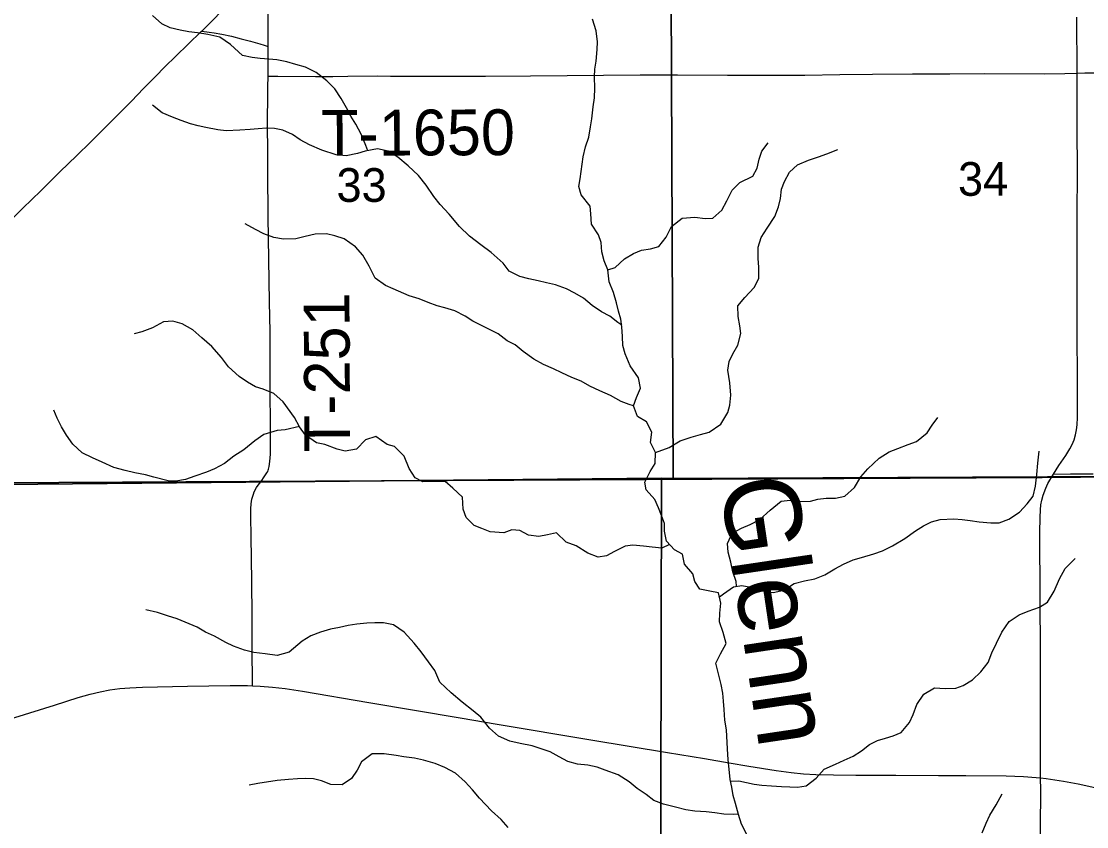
# Model space of a CAD drawing. Extents: x 1874609 to 2204689, y 815661 to 1281160.
# Drawn here: x 2056881 to 2063865, y 1022729 to 1028009 of the extents above; entities that cross this region are included whole.
import ezdxf

# ---------------------------------------------------------------- set-up
doc = ezdxf.new("R2010")
doc.units = 0
for name, color, linetype in [('GM_X_County_Road', 7, 'Continuous'), ('GM_X_Minor_River', 7, 'Continuous'), ('GM_X_Minor_River_Text', 7, 'Continuous'), ('GM_X_Section', 7, 'Continuous'), ('GM_X_Section_Text', 7, 'Continuous'), ('GM_X_Township', 7, 'Continuous'), ('GM_X_Township_Road', 7, 'Continuous'), ('GM_X_Township_Road_Text', 7, 'Continuous')]:
    doc.layers.add(name, color=color, linetype=linetype)

msp = doc.modelspace()

# ---------------------------------------------------------------- linework, layer by layer
at = {"layer": 'GM_X_County_Road'}
for points in [[(2058062.8, 1027945), (2058066.1, 1027948.1), (2058135.8, 1028017.4), (2058250.4, 1028134.6), (2058375.3, 1028264.6), (2058477.8, 1028370.7), (2058498.2, 1028391.3)], [(2063802.7, 1027669.5), (2063800.2, 1028036.4)], [(2055056.9, 1024975.2), (2055198.9, 1025114.3), (2055384.5, 1025299.4), (2055489.7, 1025402.7), (2055582.9, 1025495), (2055665.2, 1025575), (2055804, 1025714.4), (2056015.3, 1025920.4), (2056317.9, 1026220.6), (2056444.8, 1026348.9), (2056632.5, 1026532.2), (2056891, 1026783.9), (2057008.1, 1026898.7), (2057136.5, 1027025.3), (2057242.4, 1027128), (2057336.3, 1027219.3), (2057440.6, 1027323.4), (2057602.2, 1027486.1), (2057682.5, 1027568.1), (2057762.4, 1027650.3), (2057820.3, 1027707.9), (2057972.4, 1027856.7), (2058062.8, 1027945)], [(2063648.2, 1025040.6), (2063682, 1025096.3), (2063728.4, 1025163.7), (2063755, 1025205.4), (2063770.3, 1025234.9), (2063782.8, 1025265.7), (2063791.8, 1025297.8), (2063798, 1025330.2), (2063802, 1025363.1), (2063804.4, 1025412.5), (2063804.7, 1025560.3), (2063803.6, 1025707.9), (2063801.7, 1025920.7), (2063801.6, 1026019), (2063801.9, 1026166.6), (2063802.5, 1026379.9), (2063803.5, 1026625.9), (2063802.9, 1026740.8), (2063803.8, 1027019.5), (2063802.9, 1027314.8), (2063803.1, 1027610.1), (2063802.7, 1027669.5)], [(2063562.8, 1023049), (2063561.9, 1023148.6), (2063562.8, 1023410.9), (2063561.7, 1023722.6), (2063561.2, 1023886.4), (2063561.1, 1024001.1), (2063560.6, 1024099.5), (2063560, 1024230.8), (2063559.2, 1024362), (2063558.1, 1024525.9), (2063557.4, 1024657.2), (2063558.9, 1024755.8), (2063561.3, 1024805.3), (2063565.1, 1024838.1), (2063571.5, 1024870.7), (2063580.2, 1024902.7), (2063596.8, 1024949.5), (2063610.2, 1024979.8), (2063648.2, 1025040.6)], [(2056737.3, 1023413.3), (2057097.3, 1023526.6), (2057254, 1023575.9), (2057333.1, 1023598.4), (2057397.1, 1023613.8), (2057461.9, 1023626.1), (2057527.2, 1023634.9), (2057592.8, 1023640.3), (2057675, 1023643.4), (2057970.2, 1023649.5), (2058249, 1023654.9), (2058364, 1023654.1), (2058396.1, 1023652.8)], [(2058396.1, 1023652.8), (2058446.1, 1023650.8), (2058528.1, 1023644.5), (2058609.7, 1023634.8), (2058723.2, 1023617.2), (2059159.5, 1023543), (2059757.7, 1023442.4), (2060000.4, 1023402), (2060615.3, 1023298.9), (2061117.3, 1023216.2), (2061360, 1023175.5), (2061521.8, 1023147.7), (2061651, 1023124.9), (2061829.3, 1023096.9), (2061926.7, 1023084.1), (2062008.2, 1023076.2), (2062089.9, 1023071.2), (2062204.6, 1023068.2), (2062352.1, 1023067.3), (2062614.5, 1023066.7), (2062893.2, 1023065), (2063073.7, 1023065), (2063336.3, 1023061.6), (2063451.3, 1023058), (2063533.3, 1023052.4), (2063562.8, 1023049)], [(2063577.5, 1019822), (2063574.3, 1020265), (2063572, 1020511), (2063568.4, 1020822.6), (2063566.5, 1020986.6), (2063564.6, 1021199.7), (2063563.1, 1021412.9), (2063561, 1021642.6), (2063560, 1021757.4), (2063557.2, 1022101.6), (2063557.2, 1022216.3), (2063559.9, 1022443.2), (2063561.8, 1022722.2), (2063563.6, 1022968.2), (2063562.8, 1023049)], [(2063562.8, 1023049), (2063598.7, 1023044.9), (2063712.2, 1023027), (2063809.1, 1023008.9), (2064529, 1022849.3)]]:
    msp.add_lwpolyline(points, dxfattribs=at)
at = {"layer": 'GM_X_Minor_River'}
for points in [[(2059152.2, 1027160.5), (2059140.4, 1027195.1), (2059108.2, 1027269.1), (2059073.9, 1027335.1), (2059041.7, 1027387.1), (2059013.5, 1027443.1), (2058977.3, 1027503.1), (2058937.1, 1027567), (2058882.8, 1027618.9), (2058814.6, 1027672.8), (2058744.4, 1027708.7), (2058680.2, 1027726.5), (2058622.1, 1027744.3), (2058556, 1027756.2), (2058503.9, 1027762), (2058445.8, 1027765.8), (2058393.7, 1027771.7), (2058331.5, 1027785.5), (2058253.2, 1027857.4), (2058183, 1027905.3), (2058102.8, 1027923), (2058036.7, 1027932.9), (2057978.6, 1027940.7), (2057922.5, 1027950.5), (2057856.3, 1027966.4), (2057802.2, 1027992.2), (2057739.9, 1028048.2)], [(2061638.9, 1022673.8), (2061602.7, 1022745.8), (2061582.5, 1022807.9), (2061562.2, 1022881.9), (2061548.1, 1022933.9), (2061537.9, 1022988), (2061527.7, 1023038), (2061521.5, 1023106.1), (2061515.3, 1023166.2), (2061511.1, 1023240.3), (2061502.8, 1023364.5), (2061492.6, 1023426.5), (2061488.4, 1023496.6), (2061484.2, 1023552.7), (2061480, 1023604.8), (2061467.9, 1023660.8), (2061453.7, 1023722.8), (2061433.4, 1023800.9), (2061465.3, 1023863.1), (2061501.1, 1023929.3), (2061482.9, 1024001.3), (2061458.7, 1024071.4), (2061460.5, 1024129.5), (2061466.3, 1024193.6), (2061452.1, 1024261.7), (2061394, 1024273.5), (2061329.9, 1024285.3), (2061295.7, 1024337.3), (2061283.5, 1024387.3), (2061229.3, 1024449.2), (2061215.1, 1024515.3), (2061162.9, 1024543.2), (2061110.7, 1024601.1), (2061096.5, 1024667.2), (2061096.3, 1024717.2), (2061078.1, 1024769.3), (2061058, 1024819.3), (2061033.8, 1024873.3), (2060977.5, 1024937.2), (2060967.4, 1024987.3), (2061003.2, 1025057.5), (2061037.1, 1025109.7), (2061038.9, 1025181.8), (2061004.7, 1025247.8), (2061014.5, 1025315.9), (2060978.2, 1025383.9), (2060920.1, 1025417.8), (2060893.8, 1025487.8), (2060913.7, 1025543.9), (2060939.6, 1025604.1), (2060927.4, 1025672.2), (2060871.1, 1025750.1), (2060838.8, 1025830.1), (2060824.6, 1025884.2), (2060822.4, 1025942.3), (2060818.2, 1026006.3), (2060810.1, 1026056.4), (2060795.9, 1026108.4), (2060781.7, 1026164.5), (2060763.5, 1026230.5), (2060735.3, 1026300.5), (2060725, 1026380.6), (2060702.8, 1026438.7), (2060686.6, 1026498.7), (2060682.5, 1026558.8), (2060664.3, 1026608.8), (2060618, 1026678.8), (2060613.8, 1026746.8), (2060609.7, 1026796.9), (2060551.4, 1026870.9), (2060535.2, 1026926.9), (2060545.1, 1026977), (2060564.7, 1027121.3), (2060578.5, 1027187.4), (2060600.4, 1027249.6), (2060612.2, 1027317.7), (2060620.1, 1027369.8), (2060629.8, 1027448), (2060637.7, 1027508.1), (2060639.5, 1027570.2), (2060637.3, 1027646.3), (2060641.2, 1027696.4), (2060649, 1027748.5), (2060656.8, 1027824.6), (2060658.7, 1027874.7), (2060648.5, 1027946.8), (2060624.2, 1028022.8)], [(2060816.5, 1026017), (2060792.1, 1026034.3), (2060737.9, 1026076.2), (2060683.8, 1026104.1), (2060623.6, 1026146), (2060565.3, 1026193.9), (2060509.2, 1026227.7), (2060455, 1026255.6), (2060382.8, 1026281.4), (2060324.7, 1026295.3), (2060268.6, 1026307.1), (2060208.5, 1026321), (2060148.3, 1026336.8), (2060078.1, 1026370.7), (2060039.9, 1026422.6), (2059961.6, 1026494.5), (2059893.4, 1026544.4), (2059819.1, 1026600.2), (2059752.8, 1026664.1), (2059686.5, 1026746), (2059626.2, 1026807.9), (2059586, 1026859.9), (2059535.7, 1026935.9), (2059483.5, 1026997.8), (2059417.2, 1027061.7), (2059348.9, 1027117.6), (2059284.7, 1027157.4), (2059216.6, 1027173.3), (2059134.5, 1027157), (2059084.5, 1027142.8), (2059010.4, 1027126.6), (2058944.3, 1027134.4), (2058850.1, 1027164.1), (2058769.9, 1027199.9), (2058709.7, 1027231.8), (2058659.5, 1027267.7), (2058595.3, 1027295.6), (2058541.2, 1027307.4), (2058487.1, 1027309.3), (2058433.1, 1027305.1), (2058381, 1027300.9), (2058312.9, 1027294.7), (2058224.8, 1027292.4), (2058168.7, 1027298.3), (2058090.5, 1027314.1), (2058040.5, 1027323.9), (2057990.3, 1027337.8), (2057928.2, 1027359.7), (2057872, 1027381.5), (2057803.9, 1027409.3), (2057741.6, 1027459.2)], [(2060725, 1026380.6), (2060773.1, 1026394.8), (2060835, 1026453.1), (2060893, 1026487.3), (2060947, 1026509.5), (2061005, 1026517.7), (2061061.1, 1026533.9), (2061109, 1026594.1), (2061142.8, 1026664.3), (2061212.8, 1026718.6), (2061296.9, 1026724.9), (2061363, 1026717.1), (2061415.1, 1026719.2), (2061473, 1026771.5), (2061506.9, 1026831.7), (2061540.7, 1026901.9), (2061590.6, 1026952.1), (2061676.7, 1026994.4), (2061704.5, 1027046.6), (2061718.4, 1027104.8), (2061736.3, 1027158.9), (2061776.2, 1027213.1)], [(2061038.9, 1025181.8), (2061126.9, 1025214.1), (2061198.9, 1025258.4), (2061273, 1025282.6), (2061333, 1025300.8), (2061389, 1025315), (2061467, 1025367.4), (2061512.8, 1025443.6), (2061524.7, 1025493.7), (2061532.5, 1025557.8), (2061526.3, 1025639.9), (2061512.1, 1025722), (2061521.9, 1025778.1), (2061545.8, 1025830.3), (2061577.7, 1025886.5), (2061597.5, 1025962.7), (2061591.3, 1026012.7), (2061579.1, 1026074.8), (2061576.9, 1026142.9), (2061624.9, 1026199.1), (2061684.7, 1026263.4), (2061714.6, 1026323.5), (2061716.4, 1026397.7), (2061712.3, 1026453.7), (2061712, 1026527.8), (2061729.9, 1026592), (2061769.8, 1026654.2), (2061819.6, 1026730.5), (2061843.5, 1026792.6), (2061857.3, 1026846.8), (2061865.2, 1026908.9), (2061883.1, 1026959), (2061916.9, 1027021.2), (2061968.9, 1027069.4), (2062040.9, 1027099.7), (2062106.9, 1027119.9), (2062160.9, 1027140.2), (2062233, 1027168.4)], [(2060893.8, 1025487.8), (2060865.8, 1025497.7), (2060813.6, 1025517.6), (2060743.4, 1025555.4), (2060673.2, 1025587.3), (2060607.1, 1025617.1), (2060550.9, 1025649), (2060488.7, 1025674.8), (2060424.5, 1025704.7), (2060370.4, 1025730.6), (2060304.2, 1025758.4), (2060240, 1025794.3), (2060171.8, 1025844.1), (2060117.6, 1025888), (2060065.4, 1025913.9), (2060007.2, 1025959.8), (2059914.9, 1026005.6), (2059840.7, 1026043.4), (2059790.6, 1026075.3), (2059722.4, 1026111.2), (2059656.2, 1026131), (2059606.1, 1026144.9), (2059547.9, 1026166.7), (2059489.8, 1026190.6), (2059423.6, 1026210.4), (2059319.4, 1026256.2), (2059267.2, 1026278.1), (2059201, 1026325.9), (2059160.7, 1026403.9), (2059120.4, 1026475.9), (2059072.2, 1026531.8), (2058998, 1026583.7), (2058935.8, 1026603.5), (2058881.7, 1026615.4), (2058807.6, 1026613.2), (2058741.5, 1026598.9), (2058679.5, 1026582.7), (2058599.4, 1026580.5), (2058537.3, 1026592.3), (2058471.1, 1026616.2), (2058416.9, 1026644), (2058348.7, 1026681.9)], [(2061130.2, 1024579.5), (2061078.8, 1024555), (2061016.6, 1024560.8), (2060960.6, 1024568.6), (2060890.4, 1024574.4), (2060840.4, 1024568.2), (2060770.4, 1024534), (2060716.4, 1024505.8), (2060662.3, 1024495.6), (2060594.2, 1024521.4), (2060517.9, 1024571.3), (2060453.7, 1024595.1), (2060389.5, 1024655), (2060329.4, 1024642.8), (2060273.4, 1024630.6), (2060205.3, 1024640.4), (2060149.1, 1024670.3), (2060097, 1024676.2), (2060045, 1024656), (2059954.8, 1024661.7), (2059900.7, 1024683.6), (2059850.6, 1024703.4), (2059796.3, 1024755.3), (2059778.2, 1024811.4), (2059773.9, 1024889.5), (2059709.7, 1024949.4), (2059659.5, 1024991.3), (2059513.3, 1024990.8), (2059463.1, 1025016.7), (2059422.9, 1025076.7), (2059390.6, 1025158.7), (2059328.3, 1025220.6), (2059278.2, 1025234.5), (2059204, 1025286.3), (2059137.9, 1025266.1), (2059078, 1025203.8), (2059003.9, 1025191.6), (2058951.8, 1025203.5), (2058869.6, 1025235.3), (2058815.5, 1025245.1), (2058743.3, 1025295), (2058705.1, 1025350.9), (2058670.8, 1025410.9), (2058598.4, 1025514.9), (2058536.2, 1025568.8), (2058466, 1025596.6), (2058415.9, 1025612.5), (2058363.7, 1025644.3), (2058309.5, 1025680.2), (2058239.3, 1025744.1), (2058193, 1025804.1), (2058128.7, 1025878), (2058064.5, 1025933.9), (2058004.2, 1025985.8), (2057936, 1026025.6), (2057873.9, 1026043.5), (2057813.8, 1026039.3), (2057739.8, 1025999), (2057671.8, 1025972.7), (2057621.7, 1025960.6)], [(2058704.3, 1025352.3), (2058611, 1025330.6), (2058558.9, 1025326.5), (2058470.9, 1025300.1), (2058410.9, 1025257.9), (2058339, 1025199.6), (2058273, 1025157.3), (2058213, 1025111.1), (2058147, 1025074.8), (2058095, 1025052.6), (2058019, 1025026.4), (2057957, 1025006.1), (2057892.9, 1024993.9), (2057842.8, 1024995.8), (2057748.6, 1025019.5), (2057694.5, 1025035.4), (2057624.4, 1025049.2), (2057562.2, 1025065), (2057488.1, 1025084.8), (2057409.9, 1025118.7), (2057347.7, 1025146.5), (2057279.5, 1025180.3), (2057219.2, 1025236.2), (2057177, 1025296.2), (2057144.8, 1025350.2), (2057116.6, 1025408.2), (2057094.4, 1025460.2)], [(2061569.8, 1024305), (2061566.1, 1024336.1), (2061545.9, 1024400.2), (2061531.7, 1024464.2), (2061515.5, 1024528.2), (2061511.3, 1024586.3), (2061541.1, 1024652.5), (2061603.1, 1024686.8), (2061659.1, 1024710.9), (2061723.1, 1024743.2), (2061789.1, 1024803.5), (2061861, 1024863.8), (2061921.1, 1024870), (2061987.2, 1024860.2), (2062053.3, 1024862.4), (2062103.3, 1024876.6), (2062157.4, 1024882.7), (2062217.5, 1024882.9), (2062279.5, 1024895.1), (2062343.4, 1024953.4), (2062385.3, 1025023.6), (2062431.2, 1025075.8), (2062505.1, 1025144.2), (2062571.1, 1025186.4), (2062627.1, 1025208.6), (2062695.1, 1025234.9), (2062749.2, 1025255.1), (2062819.1, 1025311.4), (2062853, 1025361.6), (2062888.9, 1025411.7)], [(2061457.4, 1024236.2), (2061484.2, 1024255.7), (2061550.2, 1024302), (2061604.2, 1024310.2), (2061664.3, 1024298.3), (2061732.5, 1024274.5), (2061810.6, 1024264.8), (2061878.7, 1024279), (2061946.7, 1024323.2), (2062014.7, 1024341.5), (2062082.8, 1024353.7), (2062148.8, 1024379.9), (2062212.8, 1024420.2), (2062270.8, 1024450.4), (2062334.8, 1024478.7), (2062388.8, 1024494.8), (2062468.9, 1024517.1), (2062526.9, 1024537.3), (2062590.9, 1024569.6), (2062672.9, 1024617.9), (2062742.8, 1024668.2), (2062794.8, 1024700.4), (2062846.8, 1024728.6), (2062904.8, 1024742.8), (2062995, 1024747.1), (2063049, 1024743.2), (2063101.1, 1024735.4), (2063159.2, 1024727.5), (2063237.4, 1024721.8), (2063291.5, 1024721.9), (2063355.5, 1024746.2), (2063423.4, 1024790.4), (2063475.4, 1024844.7), (2063513.3, 1024896.9), (2063529.1, 1024961), (2063538.9, 1025037.2), (2063544.7, 1025111.3), (2063552.5, 1025191.4)], [(2061529.8, 1023028), (2061583.8, 1023030.2), (2061633.9, 1023018.3), (2061686, 1023008.5), (2061736.1, 1023000.6), (2061798.2, 1022996.8), (2061864.3, 1022993), (2061918.4, 1022989.2), (2061968.5, 1022987.3), (2062026.6, 1022997.5), (2062092.5, 1023047.8), (2062144.4, 1023106), (2062218.4, 1023138.3), (2062274.4, 1023164.5), (2062334.5, 1023190.7), (2062388.4, 1023227), (2062440.4, 1023267.2), (2062494.4, 1023293.4), (2062546.4, 1023309.6), (2062596.4, 1023323.7), (2062648.5, 1023345.9), (2062704.4, 1023412.2), (2062728.2, 1023464.3), (2062752.1, 1023530.5), (2062798, 1023598.8), (2062867.9, 1023639), (2062938, 1023635.2), (2063006.1, 1023637.4), (2063056.2, 1023653.6), (2063116.1, 1023691.9), (2063170.1, 1023744.1), (2063218, 1023806.4), (2063243.8, 1023868.5), (2063273.7, 1023932.7), (2063309.5, 1024004.9), (2063357.4, 1024073.2), (2063421.4, 1024117.4), (2063481.4, 1024141.7), (2063555.4, 1024167.9), (2063607.4, 1024200.1), (2063651.2, 1024272.4), (2063687.1, 1024354.6), (2063724.9, 1024420.8), (2063788.8, 1024487.1)], [(2061581.6, 1022810.9), (2061546.4, 1022809.8), (2061486.3, 1022811.6), (2061426.2, 1022819.4), (2061370.1, 1022825.2), (2061296, 1022831), (2061237.9, 1022838.9), (2061169.7, 1022856.7), (2061091.6, 1022876.5), (2061027.4, 1022900.3), (2060977.2, 1022940.2), (2060919, 1022980.1), (2060864.8, 1023022), (2060794.6, 1023067.8), (2060708.4, 1023099.6), (2060656.3, 1023119.5), (2060594.1, 1023131.3), (2060528, 1023139.2), (2060463.9, 1023157), (2060405.7, 1023186.8), (2060347.5, 1023220.7), (2060281.4, 1023242.5), (2060229.2, 1023258.4), (2060151.1, 1023274.2), (2060082.9, 1023290), (2060008.8, 1023321.8), (2059950.5, 1023375.7), (2059892.2, 1023447.7), (2059842, 1023487.6), (2059769.8, 1023545.4), (2059699.5, 1023607.3), (2059625.2, 1023677.2), (2059590.9, 1023753.2), (2059550.7, 1023809.2), (2059502.4, 1023875.1), (2059456.2, 1023931.1), (2059389.9, 1024005), (2059321.7, 1024052.8), (2059255.5, 1024064.7), (2059197.4, 1024066.5), (2059145.4, 1024064.3), (2059081.3, 1024056.1), (2059023.3, 1024047.9), (2058967.2, 1024035.7), (2058907.2, 1024023.5), (2058841.1, 1024003.3), (2058779.1, 1023981.1), (2058721.1, 1023944.9), (2058637.2, 1023872.5), (2058559.1, 1023850.2), (2058479, 1023862), (2058404.9, 1023871.8), (2058344.7, 1023885.6), (2058272.6, 1023911.4), (2058222.4, 1023937.3), (2058146.2, 1023977.2), (2058088, 1024005), (2058033.8, 1024036.9), (2057901.5, 1024092.6), (2057839.4, 1024112.4), (2057773.2, 1024132.2), (2057697, 1024150)], [(2060072.6, 1022723.1), (2060026.3, 1022775.1), (2059962.1, 1022832.9), (2059883.7, 1022916.8), (2059837.5, 1022970.8), (2059791.3, 1023022.7), (2059727, 1023080.6), (2059656.8, 1023116.4), (2059594.7, 1023142.3), (2059516.5, 1023166.1), (2059458.4, 1023177.9), (2059388.2, 1023187.7), (2059338.1, 1023195.6), (2059260, 1023207.4), (2059179.9, 1023207.1), (2059111.9, 1023154.8), (2059082.1, 1023098.7), (2059046.2, 1023044.5), (2058984.2, 1023004.2), (2058910.1, 1023006), (2058847.9, 1023029.8), (2058795.8, 1023043.7), (2058743.7, 1023045.6), (2058691.7, 1023043.4), (2058631.6, 1023037.2), (2058557.5, 1023031), (2058431.4, 1023012.6), (2058375.3, 1023000.4)], [(2063179.1, 1022688.6), (2063207, 1022752.8), (2063230.8, 1022804.9), (2063270.7, 1022873.1), (2063310.6, 1022943.3)]]:
    msp.add_lwpolyline(points, dxfattribs=at)
at = {"layer": 'GM_X_Section'}
for points in [[(2061133.1, 1030288), (2066415.9, 1030320.4), (2066450.2, 1025041.6), (2066060.1, 1025034.2), (2061153.4, 1025011.2)], [(2055820.2, 1030261.6), (2061133.1, 1030288), (2061153.4, 1025011.2), (2061077.4, 1025013), (2055850.6, 1024964.8)], [(2055850.6, 1024964.8), (2061077.4, 1025013), (2061065.8, 1019706.1), (2055695, 1019663.4), (2055832.6, 1024962.7)], [(2061153.4, 1025011.2), (2066060.1, 1025034.2), (2066114.1, 1019831.6), (2063583.1, 1019728.8), (2061065.8, 1019706.1), (2061077.4, 1025013)]]:
    msp.add_lwpolyline(points, close=True, dxfattribs=at)
at = {"layer": 'GM_X_Township'}
for points in [[(2072120.2, 1038512.6), (2072055.1, 1036106.6), (2072018.3, 1033424.1), (2071939.9, 1030867.8), (2071602.1, 1025081.7), (2071562, 1025081.6), (2069085.5, 1025066.6), (2063573.4, 1025018.6), (2058377.3, 1024992.2), (2055039.1, 1024975.2), (2052050.6, 1024960), (2045359.8, 1024926), (2045380.1, 1030286.7), (2045376.6, 1035587.6), (2045402.3, 1040822.5)], [(2045517.1, 995687.5), (2045484.9, 1001053.3), (2045459.3, 1003656.5), (2045459.1, 1004485.1), (2045458.2, 1009548), (2045436.3, 1012969.7), (2045426.5, 1014495.5), (2045393.4, 1019676), (2045376.5, 1022315.3), (2045359.8, 1024926), (2052050.6, 1024960), (2055039.1, 1024975.2), (2058377.3, 1024992.2), (2063573.4, 1025018.6), (2069085.5, 1025066.6), (2071562, 1025081.6), (2071696.9, 1021700.4), (2071829.8, 1014456.9), (2071852.3, 1012905.1), (2071861.2, 1011952), (2071887.5, 1008769), (2071888.7, 1006519.5), (2071959.5, 1001675.5), (2072020.6, 996047)]]:
    msp.add_lwpolyline(points, dxfattribs=at)
at = {"layer": 'GM_X_Township_Road'}
for points in [[(2058499.2, 1027844.9), (2058499.5, 1027872.7), (2058498.2, 1027938.2), (2058498.2, 1028391.3)], [(2058062.8, 1027945), (2058096.8, 1027940.4), (2058113, 1027938.3), (2058145.6, 1027934), (2058194.5, 1027925.4), (2058258.8, 1027911.1), (2058321.6, 1027894.8), (2058383.1, 1027878.9), (2058443.8, 1027861.7), (2058471.9, 1027853.2), (2058499.2, 1027844.9)], [(2058498.5, 1027650.2), (2058498.7, 1027659.6), (2058499.3, 1027708.7), (2058499.6, 1027757.9), (2058498.9, 1027823.5), (2058499.2, 1027844.9)], [(2058498.5, 1027650.2), (2058546.9, 1027649.8), (2058563.3, 1027649.7), (2058808.9, 1027648.5), (2058923.6, 1027648.3), (2059022, 1027649), (2059218.7, 1027651), (2059300.7, 1027650.1), (2059398.9, 1027650.1), (2059628.1, 1027650.4), (2059759.1, 1027649.5), (2059923, 1027649.7), (2060218, 1027651.5), (2060936.7, 1027659.2), (2061181.4, 1027658.6), (2061509.3, 1027655.4), (2061656.9, 1027655.5), (2061853.6, 1027657.3), (2062017.6, 1027657.3), (2062247.1, 1027660.3), (2062459.9, 1027663.1), (2062722.2, 1027664), (2062804.2, 1027665), (2062968.1, 1027665.9), (2063197.6, 1027666.4), (2063591.2, 1027665.5), (2063722, 1027666.8), (2063802.7, 1027669.5)], [(2063802.7, 1027669.5), (2063852.4, 1027671.2), (2063917.5, 1027671.4)], [(2058452.3, 1024992.7), (2058473.3, 1025023.8), (2058490.7, 1025049.5), (2058495.9, 1025058.6), (2058499.8, 1025067.4), (2058502, 1025074.1), (2058506.1, 1025090), (2058511, 1025122.4), (2058513.9, 1025171.4), (2058514.6, 1025269.8), (2058514.6, 1025351.9), (2058513.6, 1025433.9), (2058512.2, 1025515.9), (2058511.1, 1025908.6), (2058511.3, 1025974.2), (2058508.9, 1026170.9), (2058499.7, 1026727.9), (2058498, 1026842.3), (2058497.9, 1026906.8), (2058497.6, 1026923.4), (2058497.1, 1026956), (2058497.1, 1026988.8), (2058496.8, 1027087), (2058495.8, 1027201.4), (2058495.6, 1027283), (2058495.1, 1027332.1), (2058495.3, 1027381.3), (2058497, 1027496), (2058497.6, 1027528.7), (2058497.3, 1027577.9), (2058498.5, 1027650.2)], [(2063648.2, 1025040.6), (2063759.6, 1025041.6), (2063907, 1025043.5)], [(2058396.1, 1023652.8), (2058396.4, 1023684), (2058396.9, 1023733.1), (2058395, 1023831.2), (2058394.5, 1023896.6), (2058394.8, 1023978.3), (2058393.9, 1024109), (2058391.5, 1024338), (2058388, 1024632.4), (2058384.9, 1024763.2), (2058384.8, 1024812.3), (2058387.1, 1024844.9), (2058392.6, 1024877), (2058402, 1024908.3), (2058408.2, 1024923.3), (2058423.1, 1024952.3), (2058432.9, 1024967.3), (2058441.5, 1024979.2), (2058452.3, 1024992.7)]]:
    msp.add_lwpolyline(points, dxfattribs=at)

# ---------------------------------------------------------------- texts
at = {"layer": 'GM_X_Minor_River_Text'}
msp.add_text('Glenn', height=500.09, rotation=278.43418, dxfattribs=at).set_placement((2061458.5, 1024995.6))
at = {"layer": 'GM_X_Section_Text'}
for s, p in [('33', (2058947.1, 1026825.6)), ('34', (2063021.5, 1026865.3))]:
    msp.add_text(s, height=221, rotation=0.00001, dxfattribs=at).set_placement(p)
at = {"layer": 'GM_X_Township_Road_Text'}
for s, rotation, p in [('T-1650', 0.23184, (2058846.2, 1027127.4)), ('T-251', 90.27934, (2059036.6, 1025184.5))]:
    msp.add_text(s, height=300, rotation=rotation, dxfattribs=at).set_placement(p)

doc.saveas('drawing.dxf')
